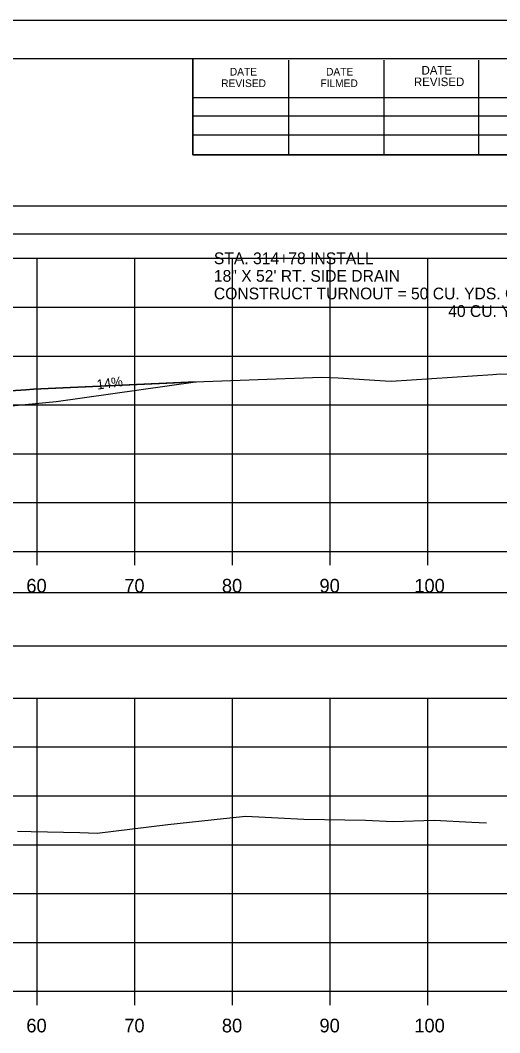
# Model space of a CAD drawing. Extents: x 1376273 to 1384221, y 378927 to 384592.
# Drawn here: x 1381416.6 to 1381465.7, y 381928.3 to 382031.9 of the extents above; entities that cross this region are included whole.
import ezdxf

# ---------------------------------------------------------------- set-up
doc = ezdxf.new("R2010")
doc.units = 0
for name, color, linetype in [('R_Axis', 7, 'Continuous'), ('R_Axis Annot', 7, 'Continuous'), ('R_Border', 7, 'Continuous'), ('R_Drive', 7, 'Continuous'), ('R_Exist Surface', 7, 'Continuous'), ('R_Grid', 7, 'Continuous'), ('R_No Plot', 7, 'Continuous'), ('T_Notes', 7, 'Continuous')]:
    doc.layers.add(name, color=color, linetype=linetype)

msp = doc.modelspace()

# ---------------------------------------------------------------- linework, layer by layer
at = {"layer": 'R_Axis'}
for p, q in [((1381208.35, 381977.52), (1381508.35, 381977.52)), ((1381418.35, 381976.12), (1381418.35, 381977.52)), ((1381428.35, 381976.12), (1381428.35, 381977.52)), ((1381438.35, 381976.12), (1381438.35, 381977.52)), ((1381448.35, 381976.12), (1381448.35, 381977.52)), ((1381458.35, 381976.12), (1381458.35, 381977.52)), ((1381208.35, 381932.52), (1381508.35, 381932.52)), ((1381418.35, 381931.12), (1381418.35, 381932.52)), ((1381428.35, 381931.12), (1381428.35, 381932.52)), ((1381438.35, 381931.12), (1381438.35, 381932.52)), ((1381448.35, 381931.12), (1381448.35, 381932.52)), ((1381458.35, 381931.12), (1381458.35, 381932.52))]:
    msp.add_line(p, q, dxfattribs=at)
at = {"layer": 'R_Axis Annot'}
for points in [[(1381207.46, 382010.03), (1381509.26, 382010.03), (1381509.26, 382012.85), (1381207.46, 382012.85)], [(1381207.5, 381967.87), (1381509.19, 381967.87), (1381509.19, 381973.29), (1381207.5, 381973.29)]]:
    msp.add_lwpolyline(points, close=True, dxfattribs=at)
at = {"layer": 'R_Border'}
for p, q in [((1381200.35, 382027.98), (1381516.53, 382027.98)), ((1381434.27, 382018.1), (1381434.27, 382027.98)), ((1381444.13, 382018.1), (1381444.13, 382027.78)), ((1381453.89, 382018.1), (1381453.89, 382027.78)), ((1381463.57, 382018.1), (1381463.57, 382027.78)), ((1381434.27, 382023.96), (1381473.43, 382023.96)), ((1381434.27, 382022.1), (1381473.43, 382022.1)), ((1381434.27, 382018.1), (1381434.27, 382020.16)), ((1381434.27, 382020.16), (1381473.43, 382020.16)), ((1381516.53, 382018.1), (1381434.27, 382018.1))]:
    msp.add_line(p, q, dxfattribs=at)
at = {"layer": 'R_Drive'}
for p, q in [((1381420.27, 381992.87), (1381434.55, 381994.88)), ((1381410.32, 381991.93), (1381420.27, 381992.87))]:
    msp.add_line(p, q, dxfattribs=at)
at = {"layer": 'R_Exist Surface'}
for points in [[(1381415.62, 381993.96), (1381417.17, 381994.06), (1381417.97, 381994.12), (1381435.41, 381994.91), (1381447.47, 381995.36), (1381449.17, 381995.3), (1381454, 381994.98), (1381454.59, 381994.94), (1381465, 381995.62), (1381465.75, 381995.7), (1381471.48, 381995.51), (1381474.07, 381995.46), (1381476.04, 381995.59)], [(1381416.34, 381948.9), (1381417.72, 381948.87), (1381422.7, 381948.77), (1381424.48, 381948.69), (1381431.72, 381949.6), (1381437.43, 381950.21), (1381439.73, 381950.45), (1381445.65, 381950.14), (1381451.96, 381950.03), (1381454.8, 381949.9), (1381459.01, 381950.02), (1381462.88, 381949.83), (1381464.36, 381949.75)]]:
    msp.add_lwpolyline(points, dxfattribs=at)
at = {"layer": 'R_Grid'}
for p, q in [((1381208.35, 382007.52), (1381508.35, 382007.52)), ((1381418.35, 381977.52), (1381418.35, 382007.52)), ((1381428.35, 381977.52), (1381428.35, 382007.52)), ((1381438.35, 381977.52), (1381438.35, 382007.52)), ((1381448.35, 381977.52), (1381448.35, 382007.52)), ((1381458.35, 381977.52), (1381458.35, 382007.52)), ((1381208.35, 382002.52), (1381508.35, 382002.52)), ((1381208.35, 381997.52), (1381508.35, 381997.52)), ((1381208.35, 381992.52), (1381508.35, 381992.52)), ((1381208.35, 381987.52), (1381508.35, 381987.52)), ((1381208.35, 381982.52), (1381508.35, 381982.52)), ((1381208.35, 381977.52), (1381508.35, 381977.52)), ((1381208.35, 381962.52), (1381508.35, 381962.52)), ((1381418.35, 381932.52), (1381418.35, 381962.52)), ((1381428.35, 381932.52), (1381428.35, 381962.52)), ((1381438.35, 381932.52), (1381438.35, 381962.52)), ((1381448.35, 381932.52), (1381448.35, 381962.52)), ((1381458.35, 381932.52), (1381458.35, 381962.52)), ((1381208.35, 381957.52), (1381508.35, 381957.52)), ((1381208.35, 381952.52), (1381508.35, 381952.52)), ((1381208.35, 381947.52), (1381508.35, 381947.52)), ((1381208.35, 381942.52), (1381508.35, 381942.52)), ((1381208.35, 381937.52), (1381508.35, 381937.52)), ((1381208.35, 381932.52), (1381508.35, 381932.52))]:
    msp.add_line(p, q, dxfattribs=at)
at = {"layer": 'R_No Plot'}
msp.add_line((1381187.95, 382031.88), (1381521.28, 382031.88), dxfattribs=at)
for points in [[(1381187.94, 382031.88), (1381521.28, 382031.88), (1381521.28, 381818.54), (1381187.94, 381818.54)], [(1381434.27, 382027.98), (1381434.27, 382018.1), (1381470, 382018.1), (1381470, 382015.18), (1381493.2, 382015.18), (1381493.2, 381990.85), (1381516.53, 381990.85), (1381516.53, 381822.52), (1381200.35, 381822.52), (1381200.35, 382027.98)]]:
    msp.add_lwpolyline(points, close=True, dxfattribs=at)
at = {"layer": 'T_Notes'}
for p, q in [((1381420.27, 381992.87), (1381434.55, 381994.88)), ((1381410.32, 381991.93), (1381420.27, 381992.87))]:
    msp.add_line(p, q, dxfattribs=at)
msp.add_lwpolyline([(1381434.55, 381994.88), (1381417.97, 381994.12), (1381417.17, 381994.06), (1381415.62, 381993.96), (1381413.29, 381993.89), (1381409.52, 381993.76)], dxfattribs=at)

# ---------------------------------------------------------------- texts
at = {"layer": 'R_Axis Annot'}
for s, p in [('60', (1381417.23, 381973.32)), ('70', (1381427.26, 381973.32)), ('80', (1381437.26, 381973.32)), ('90', (1381447.26, 381973.32)), ('100', (1381456.97, 381973.32)), ('60', (1381417.23, 381928.32)), ('70', (1381427.26, 381928.32)), ('80', (1381437.26, 381928.32)), ('90', (1381447.26, 381928.32)), ('100', (1381456.97, 381928.32))]:
    msp.add_text(s, height=1.4, dxfattribs=at).set_placement(p)
at = {"layer": 'R_Border'}
for s, height, p in [('DATE', 0.782, (1381438.07, 382026.22)), ('DATE', 0.782, (1381447.93, 382026.22)), ('DATE', 0.879, (1381457.71, 382026.32)), ('REVISED', 0.879, (1381456.93, 382025.14)), ('REVISED', 0.782, (1381437.19, 382025.04)), ('FILMED', 0.782, (1381447.35, 382025.04))]:
    msp.add_text(s, height=height, rotation=360, dxfattribs=at).set_placement(p)
at = {"layer": 'R_Drive'}
for s, p in [('STA. 314+78 INSTALL', (1381436.44, 382006.92)), ('18" X 52\' RT. SIDE DRAIN', (1381436.44, 382005.12)), ('CONSTRUCT TURNOUT = 50 CU. YDS. COMP. EMB.', (1381436.44, 382003.32)), ('40 CU. YDS. UNCL. EXC.', (1381460.44, 382001.52))]:
    msp.add_text(s, height=1.2, dxfattribs=at).set_placement(p)
msp.add_text('14%', height=1, rotation=8.0073, dxfattribs=at).set_placement((1381424.51, 381994.08))

doc.saveas('drawing.dxf')
